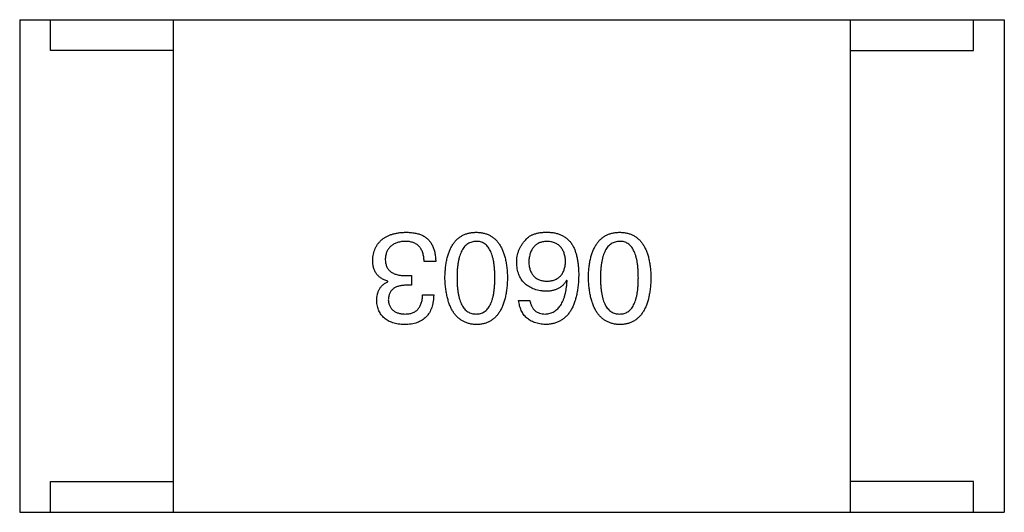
# Model space of a CAD drawing. Header units: millimetres. Extents: x 42 to 554, y 166 to 335.
# Tile 283 of 410: x 415.094 to 416.694, y 275.841 to 276.641. Entities that reach past the tile are written whole.
import ezdxf

# ---------------------------------------------------------------- set-up
doc = ezdxf.new("R2010")
doc.units = ezdxf.units.MM
doc.header["$LTSCALE"] = 30.734
doc.layers.get('0').update_dxf_attribs({"linetype": 'CONTINUOUS'})

msp = doc.modelspace()

# ---------------------------------------------------------------- linework, layer by layer
at = {"linetype": 'Continuous'}
for p, q in [((415.0942, 276.641), (415.0942, 275.841)), ((415.0942, 276.641), (416.6942, 276.641)), ((415.1442, 276.591), (415.1442, 276.641)), ((415.3442, 275.841), (415.3442, 276.641)), ((416.4442, 275.841), (416.4442, 276.641)), ((416.6442, 276.591), (416.6442, 276.641)), ((416.6942, 276.641), (416.6942, 275.841)), ((415.3442, 276.591), (415.1442, 276.591)), ((416.4442, 276.591), (416.6442, 276.591)), ((415.7702, 276.2483), (415.7514, 276.2483)), ((415.7219, 276.2253), (415.7309, 276.2253)), ((415.7309, 276.2253), (415.7309, 276.2097)), ((415.6924, 276.2155), (415.6924, 276.2163)), ((415.7309, 276.2097), (415.7211, 276.2097)), ((415.9837, 276.2171), (415.9829, 276.2179)), ((415.7489, 276.1942), (415.767, 276.1942)), ((415.905, 276.1851), (415.9231, 276.1851)), ((415.1442, 275.841), (415.1442, 275.891)), ((415.1442, 275.891), (415.3442, 275.891)), ((416.6442, 275.891), (416.4442, 275.891)), ((416.6442, 275.841), (416.6442, 275.891)), ((415.0942, 275.841), (416.6942, 275.841))]:
    msp.add_line(p, q, dxfattribs=at)
for points, knots in [([(415.6678, 276.2499), (415.6679, 276.2517), (415.6682, 276.2552), (415.6691, 276.2602), (415.6703, 276.265), (415.6719, 276.2693), (415.6739, 276.2734), (415.6764, 276.2771), (415.6791, 276.2805), (415.6823, 276.2836), (415.6858, 276.2863), (415.6898, 276.2887), (415.6941, 276.2907), (415.6987, 276.2924), (415.7038, 276.2938), (415.7092, 276.2948), (415.715, 276.2955), (415.719, 276.2957), (415.7211, 276.2958)], [0, 0, 0, 0, 0.068236, 0.132937, 0.194125, 0.253174, 0.310181, 0.365986, 0.421096, 0.476216, 0.532352, 0.590232, 0.649824, 0.71274, 0.778406, 0.848058, 0.921922, 1, 1, 1, 1]), ([(415.7211, 276.2958), (415.7225, 276.2958), (415.7252, 276.2957), (415.7291, 276.2955), (415.7329, 276.2951), (415.7364, 276.2946), (415.7397, 276.2939), (415.7427, 276.2931), (415.7455, 276.2921), (415.7473, 276.2913), (415.7481, 276.2909)], [0, 0, 0, 0, 0.15115, 0.29371, 0.429149, 0.55661, 0.677302, 0.791017, 0.898045, 1, 1, 1, 1]), ([(415.7481, 276.2909), (415.749, 276.2905), (415.7507, 276.2896), (415.7531, 276.2881), (415.7554, 276.2864), (415.7575, 276.2846), (415.7595, 276.2825), (415.7613, 276.2803), (415.7629, 276.2779), (415.7643, 276.2753), (415.7656, 276.2725), (415.7668, 276.2696), (415.7678, 276.2665), (415.7686, 276.2632), (415.7692, 276.2597), (415.7698, 276.256), (415.7701, 276.2522), (415.7702, 276.2496), (415.7702, 276.2483)], [0, 0, 0, 0, 0.056906, 0.113264, 0.168825, 0.223843, 0.279195, 0.335267, 0.392098, 0.450414, 0.51054, 0.572219, 0.636652, 0.703156, 0.773102, 0.845505, 0.921063, 1, 1, 1, 1]), ([(415.7852, 276.222), (415.7853, 276.225), (415.7855, 276.2307), (415.7863, 276.239), (415.7873, 276.2467), (415.7889, 276.2539), (415.7907, 276.2605), (415.793, 276.2665), (415.7956, 276.272), (415.7986, 276.2769), (415.8019, 276.2813), (415.8057, 276.2851), (415.8098, 276.2883), (415.8144, 276.291), (415.8193, 276.2931), (415.8245, 276.2946), (415.8301, 276.2955), (415.834, 276.2957), (415.836, 276.2958)], [0, 0, 0, 0, 0.08769, 0.170218, 0.24749, 0.319818, 0.387758, 0.451391, 0.511445, 0.568185, 0.622681, 0.67526, 0.726746, 0.778428, 0.830764, 0.884397, 0.940866, 1, 1, 1, 1]), ([(415.836, 276.2958), (415.838, 276.2957), (415.8419, 276.2955), (415.8475, 276.2946), (415.8528, 276.2931), (415.8577, 276.291), (415.8622, 276.2883), (415.8663, 276.2851), (415.8701, 276.2813), (415.8734, 276.2769), (415.8764, 276.272), (415.879, 276.2665), (415.8813, 276.2605), (415.8831, 276.2539), (415.8847, 276.2467), (415.8858, 276.239), (415.8865, 276.2307), (415.8867, 276.225), (415.8868, 276.222)], [0, 0, 0, 0, 0.059135, 0.115606, 0.169241, 0.221578, 0.273261, 0.324749, 0.377329, 0.431642, 0.488541, 0.548597, 0.612232, 0.680174, 0.752504, 0.829777, 0.912307, 1, 1, 1, 1]), ([(415.9165, 276.2835), (415.9175, 276.2846), (415.9193, 276.2867), (415.9228, 276.2893), (415.9267, 276.2915), (415.9311, 276.2932), (415.936, 276.2946), (415.9414, 276.2954), (415.9472, 276.2959), (415.9513, 276.2958), (415.9534, 276.2958)], [0, 0, 0, 0, 0.105033, 0.21147, 0.321511, 0.438526, 0.563605, 0.698055, 0.843218, 1, 1, 1, 1]), ([(415.9534, 276.2958), (415.9555, 276.2957), (415.9595, 276.2955), (415.9653, 276.2944), (415.9707, 276.2928), (415.9758, 276.2906), (415.9804, 276.2878), (415.9847, 276.2845), (415.9886, 276.2806), (415.9908, 276.2776), (415.9919, 276.2761)], [0, 0, 0, 0, 0.137449, 0.267856, 0.393219, 0.514735, 0.63397, 0.753734, 0.874967, 1, 1, 1, 1]), ([(416.0183, 276.222), (416.0184, 276.225), (416.0186, 276.2307), (416.0194, 276.239), (416.0205, 276.2467), (416.022, 276.2539), (416.0239, 276.2605), (416.0261, 276.2665), (416.0287, 276.272), (416.0317, 276.2769), (416.0351, 276.2813), (416.0388, 276.2851), (416.043, 276.2883), (416.0475, 276.291), (416.0524, 276.2931), (416.0577, 276.2946), (416.0633, 276.2955), (416.0672, 276.2957), (416.0692, 276.2958)], [0, 0, 0, 0, 0.08769, 0.170218, 0.24749, 0.319818, 0.387758, 0.451391, 0.511445, 0.568185, 0.622681, 0.67526, 0.726746, 0.778428, 0.830764, 0.884397, 0.940866, 1, 1, 1, 1]), ([(416.0692, 276.2958), (416.0711, 276.2957), (416.075, 276.2955), (416.0807, 276.2946), (416.0859, 276.2931), (416.0908, 276.291), (416.0953, 276.2883), (416.0995, 276.2851), (416.1032, 276.2813), (416.1066, 276.2769), (416.1096, 276.272), (416.1122, 276.2665), (416.1144, 276.2605), (416.1163, 276.2539), (416.1178, 276.2467), (416.1189, 276.239), (416.1197, 276.2307), (416.1199, 276.225), (416.12, 276.222)], [0, 0, 0, 0, 0.059135, 0.115606, 0.169241, 0.221578, 0.273261, 0.324749, 0.377329, 0.431642, 0.488541, 0.548597, 0.612232, 0.680174, 0.752504, 0.829777, 0.912307, 1, 1, 1, 1]), ([(415.7202, 276.281), (415.719, 276.281), (415.7166, 276.2808), (415.7132, 276.2803), (415.7099, 276.2796), (415.7069, 276.2787), (415.7041, 276.2776), (415.7016, 276.2763), (415.6992, 276.2748), (415.6971, 276.2731), (415.6952, 276.2712), (415.6935, 276.2691), (415.6921, 276.2668), (415.6908, 276.2643), (415.6898, 276.2616), (415.6891, 276.2587), (415.6885, 276.2556), (415.6884, 276.2534), (415.6883, 276.2524)], [0, 0, 0, 0, 0.076694, 0.149502, 0.218019, 0.283183, 0.345589, 0.405199, 0.462852, 0.519478, 0.575313, 0.630559, 0.687006, 0.744638, 0.804006, 0.866059, 0.931486, 1, 1, 1, 1]), ([(415.7514, 276.2483), (415.7513, 276.2496), (415.7512, 276.2522), (415.7508, 276.2559), (415.7501, 276.2593), (415.7492, 276.2626), (415.7481, 276.2655), (415.7467, 276.2682), (415.7451, 276.2707), (415.7433, 276.2729), (415.7412, 276.2748), (415.7389, 276.2765), (415.7363, 276.2779), (415.7335, 276.279), (415.7305, 276.28), (415.7273, 276.2806), (415.7239, 276.281), (415.7215, 276.281), (415.7202, 276.281)], [0, 0, 0, 0, 0.07723, 0.149593, 0.217944, 0.282232, 0.34411, 0.402297, 0.458791, 0.513966, 0.568538, 0.623291, 0.679957, 0.737243, 0.798142, 0.86118, 0.928728, 1, 1, 1, 1]), ([(415.836, 276.281), (415.8347, 276.281), (415.8323, 276.2808), (415.8287, 276.28), (415.8254, 276.2788), (415.8223, 276.2771), (415.8195, 276.275), (415.8169, 276.2724), (415.8146, 276.2693), (415.8125, 276.2658), (415.8107, 276.2619), (415.8091, 276.2575), (415.8078, 276.2527), (415.8067, 276.2474), (415.8059, 276.2417), (415.8053, 276.2355), (415.8049, 276.2289), (415.8049, 276.2244), (415.8049, 276.222)], [0, 0, 0, 0, 0.050879, 0.099377, 0.146973, 0.193618, 0.240619, 0.289461, 0.34047, 0.395283, 0.453059, 0.515633, 0.582666, 0.655287, 0.732971, 0.815933, 0.905166, 1, 1, 1, 1]), ([(415.8663, 276.222), (415.8663, 276.2244), (415.8663, 276.229), (415.8659, 276.2357), (415.8653, 276.2419), (415.8645, 276.2477), (415.8634, 276.253), (415.8622, 276.2579), (415.8606, 276.2623), (415.8588, 276.2662), (415.8568, 276.2697), (415.8546, 276.2728), (415.8521, 276.2753), (415.8493, 276.2774), (415.8464, 276.2791), (415.8431, 276.2802), (415.8396, 276.2809), (415.8372, 276.281), (415.836, 276.281)], [0, 0, 0, 0, 0.096457, 0.187288, 0.27178, 0.350132, 0.423455, 0.491343, 0.554037, 0.612253, 0.666313, 0.717038, 0.764921, 0.811214, 0.856775, 0.902988, 0.950234, 1, 1, 1, 1]), ([(415.9018, 276.2466), (415.9018, 276.2484), (415.9019, 276.2518), (415.9026, 276.2569), (415.9037, 276.2618), (415.9053, 276.2665), (415.9075, 276.2711), (415.91, 276.2754), (415.913, 276.2796), (415.9153, 276.2822), (415.9165, 276.2835)], [0, 0, 0, 0, 0.12904, 0.253809, 0.377066, 0.499122, 0.621469, 0.744665, 0.870607, 1, 1, 1, 1]), ([(415.9501, 276.281), (415.949, 276.2809), (415.9469, 276.2808), (415.9438, 276.2802), (415.9409, 276.2794), (415.9382, 276.2784), (415.9357, 276.2771), (415.9334, 276.2756), (415.9313, 276.2738), (415.9294, 276.2718), (415.9277, 276.2696), (415.9262, 276.2671), (415.9248, 276.2644), (415.9238, 276.2615), (415.9229, 276.2583), (415.9222, 276.2549), (415.9217, 276.2513), (415.9215, 276.2487), (415.9214, 276.2474)], [0, 0, 0, 0, 0.066682, 0.130303, 0.190802, 0.248749, 0.30534, 0.361219, 0.415721, 0.471765, 0.528279, 0.586428, 0.64659, 0.710143, 0.776461, 0.846692, 0.921137, 1, 1, 1, 1]), ([(415.9813, 276.2483), (415.9812, 276.2496), (415.981, 276.2521), (415.9805, 276.2557), (415.9797, 276.2591), (415.9788, 276.2623), (415.9776, 276.2652), (415.9761, 276.2678), (415.9746, 276.2703), (415.9727, 276.2724), (415.9707, 276.2744), (415.9683, 276.2761), (415.9659, 276.2776), (415.9631, 276.2787), (415.9602, 276.2797), (415.957, 276.2804), (415.9536, 276.2809), (415.9513, 276.281), (415.9501, 276.281)], [0, 0, 0, 0, 0.076467, 0.148148, 0.216496, 0.280559, 0.342274, 0.401168, 0.458322, 0.514073, 0.569257, 0.62465, 0.68124, 0.739113, 0.799947, 0.862804, 0.929597, 1, 1, 1, 1]), ([(415.9919, 276.2761), (415.9928, 276.2746), (415.9945, 276.2713), (415.9967, 276.2661), (415.9985, 276.2604), (416, 276.2543), (416.0012, 276.2477), (416.002, 276.2406), (416.0025, 276.2331), (416.0026, 276.228), (416.0026, 276.2253)], [0, 0, 0, 0, 0.101889, 0.209155, 0.322694, 0.442863, 0.569758, 0.70479, 0.848502, 1, 1, 1, 1]), ([(416.0692, 276.281), (416.0679, 276.281), (416.0654, 276.2808), (416.0619, 276.28), (416.0585, 276.2788), (416.0555, 276.2771), (416.0526, 276.275), (416.0501, 276.2724), (416.0478, 276.2693), (416.0457, 276.2658), (416.0438, 276.2619), (416.0423, 276.2575), (416.041, 276.2527), (416.0399, 276.2474), (416.039, 276.2417), (416.0384, 276.2355), (416.0381, 276.2289), (416.038, 276.2244), (416.038, 276.222)], [0, 0, 0, 0, 0.050879, 0.099377, 0.146973, 0.193618, 0.240619, 0.289461, 0.34047, 0.395283, 0.453059, 0.515633, 0.582666, 0.655287, 0.732971, 0.815933, 0.905166, 1, 1, 1, 1]), ([(416.0995, 276.222), (416.0995, 276.2244), (416.0994, 276.229), (416.099, 276.2357), (416.0985, 276.2419), (416.0977, 276.2477), (416.0966, 276.253), (416.0953, 276.2579), (416.0938, 276.2623), (416.092, 276.2662), (416.09, 276.2697), (416.0878, 276.2728), (416.0852, 276.2753), (416.0825, 276.2774), (416.0795, 276.2791), (416.0763, 276.2802), (416.0728, 276.2809), (416.0704, 276.281), (416.0692, 276.281)], [0, 0, 0, 0, 0.096457, 0.187288, 0.27178, 0.350132, 0.423455, 0.491343, 0.554037, 0.612253, 0.666313, 0.717038, 0.764921, 0.811214, 0.856775, 0.902988, 0.950234, 1, 1, 1, 1]), ([(415.6924, 276.2163), (415.6914, 276.2166), (415.6894, 276.2172), (415.6866, 276.2184), (415.684, 276.2197), (415.6816, 276.2211), (415.6794, 276.2227), (415.6774, 276.2244), (415.6755, 276.2263), (415.6739, 276.2283), (415.6725, 276.2305), (415.6712, 276.2329), (415.6701, 276.2354), (415.6693, 276.238), (415.6686, 276.2407), (415.6682, 276.2437), (415.6678, 276.2467), (415.6678, 276.2488), (415.6678, 276.2499)], [0, 0, 0, 0, 0.069445, 0.136039, 0.200011, 0.261745, 0.322328, 0.381403, 0.438864, 0.496655, 0.554398, 0.612391, 0.672266, 0.733005, 0.79604, 0.861293, 0.928785, 1, 1, 1, 1]), ([(415.6883, 276.2524), (415.6883, 276.2513), (415.6883, 276.2491), (415.6887, 276.2461), (415.6894, 276.2432), (415.6903, 276.2405), (415.6915, 276.2381), (415.693, 276.2358), (415.6947, 276.2338), (415.6967, 276.232), (415.6989, 276.2304), (415.7014, 276.229), (415.7042, 276.2279), (415.7072, 276.227), (415.7105, 276.2262), (415.7141, 276.2257), (415.7179, 276.2253), (415.7205, 276.2253), (415.7219, 276.2253)], [0, 0, 0, 0, 0.066518, 0.129194, 0.188613, 0.245254, 0.300032, 0.353805, 0.407079, 0.461108, 0.516272, 0.574141, 0.634837, 0.699275, 0.767504, 0.840272, 0.917505, 1, 1, 1, 1]), ([(415.9485, 276.1999), (415.9467, 276.2001), (415.9431, 276.2004), (415.938, 276.2013), (415.9332, 276.2024), (415.9287, 276.204), (415.9246, 276.2058), (415.9208, 276.2079), (415.9173, 276.2104), (415.9142, 276.2132), (415.9114, 276.2162), (415.909, 276.2197), (415.9069, 276.2234), (415.9052, 276.2274), (415.9038, 276.2318), (415.9028, 276.2365), (415.902, 276.2414), (415.9019, 276.2449), (415.9018, 276.2466)], [0, 0, 0, 0, 0.074228, 0.144548, 0.211288, 0.274576, 0.335162, 0.393915, 0.450599, 0.506657, 0.562409, 0.618617, 0.676096, 0.735061, 0.79654, 0.860906, 0.928473, 1, 1, 1, 1]), ([(415.9214, 276.2474), (415.9215, 276.2462), (415.9217, 276.2438), (415.9222, 276.2404), (415.9229, 276.2371), (415.9238, 276.2341), (415.925, 276.2314), (415.9263, 276.2288), (415.9279, 276.2265), (415.9296, 276.2245), (415.9315, 276.2226), (415.9337, 276.221), (415.9361, 276.2196), (415.9387, 276.2185), (415.9414, 276.2176), (415.9444, 276.2169), (415.9476, 276.2164), (415.9498, 276.2163), (415.9509, 276.2163)], [0, 0, 0, 0, 0.076288, 0.14871, 0.216387, 0.281386, 0.342528, 0.402111, 0.4591, 0.514852, 0.569974, 0.625644, 0.682226, 0.740156, 0.800362, 0.863471, 0.930116, 1, 1, 1, 1]), ([(415.9509, 276.2163), (415.9521, 276.2163), (415.9544, 276.2164), (415.9576, 276.2169), (415.9607, 276.2176), (415.9636, 276.2185), (415.9662, 276.2197), (415.9687, 276.2211), (415.9709, 276.2228), (415.9729, 276.2247), (415.9747, 276.2268), (415.9763, 276.2292), (415.9777, 276.2318), (415.9788, 276.2346), (415.9797, 276.2377), (415.9805, 276.241), (415.981, 276.2445), (415.9812, 276.247), (415.9813, 276.2483)], [0, 0, 0, 0, 0.070453, 0.136523, 0.199866, 0.260392, 0.318446, 0.374657, 0.430182, 0.485556, 0.541071, 0.598396, 0.657208, 0.718642, 0.783247, 0.851631, 0.923928, 1, 1, 1, 1]), ([(416.0026, 276.2253), (416.0025, 276.2222), (416.0023, 276.216), (416.0014, 276.2072), (416.0003, 276.1989), (415.9987, 276.1913), (415.9967, 276.1842), (415.9943, 276.1777), (415.9916, 276.1718), (415.9884, 276.1665), (415.9848, 276.1618), (415.9808, 276.1577), (415.9764, 276.1542), (415.9716, 276.1513), (415.9663, 276.149), (415.9607, 276.1473), (415.9547, 276.1462), (415.9506, 276.1459), (415.9485, 276.1458)], [0, 0, 0, 0, 0.087517, 0.169686, 0.246944, 0.319347, 0.387088, 0.450961, 0.511075, 0.567974, 0.622351, 0.675039, 0.726853, 0.778688, 0.83093, 0.884738, 0.941043, 1, 1, 1, 1]), ([(415.6743, 276.1843), (415.6744, 276.1862), (415.6745, 276.1897), (415.6753, 276.1948), (415.6768, 276.1994), (415.6787, 276.2036), (415.6813, 276.2073), (415.6844, 276.2106), (415.6882, 276.2133), (415.6909, 276.2148), (415.6924, 276.2155)], [0, 0, 0, 0, 0.143686, 0.277942, 0.40333, 0.521785, 0.638573, 0.755208, 0.874773, 1, 1, 1, 1]), ([(415.7211, 276.2097), (415.72, 276.2097), (415.7179, 276.2096), (415.7148, 276.2092), (415.7119, 276.2087), (415.7092, 276.208), (415.7067, 276.2071), (415.7045, 276.206), (415.7024, 276.2048), (415.7006, 276.2034), (415.6989, 276.2018), (415.6975, 276.2001), (415.6962, 276.1981), (415.6952, 276.196), (415.6944, 276.1938), (415.6938, 276.1913), (415.6934, 276.1887), (415.6933, 276.1869), (415.6932, 276.186)], [0, 0, 0, 0, 0.079415, 0.154091, 0.22508, 0.29186, 0.355026, 0.415127, 0.472418, 0.528511, 0.583551, 0.638361, 0.693547, 0.750023, 0.807857, 0.868401, 0.932259, 1, 1, 1, 1]), ([(415.836, 276.1458), (415.834, 276.1459), (415.8302, 276.1461), (415.8247, 276.1472), (415.8195, 276.1489), (415.8147, 276.1511), (415.8102, 276.1538), (415.8061, 276.1572), (415.8024, 276.1612), (415.799, 276.1657), (415.796, 276.1708), (415.7933, 276.1764), (415.7911, 276.1826), (415.7892, 276.1894), (415.7876, 276.1968), (415.7864, 276.2047), (415.7856, 276.2132), (415.7853, 276.219), (415.7852, 276.222)], [0, 0, 0, 0, 0.057415, 0.112361, 0.16496, 0.216437, 0.267441, 0.318839, 0.371478, 0.426325, 0.483626, 0.544235, 0.608673, 0.677374, 0.750405, 0.828394, 0.911525, 1, 1, 1, 1]), ([(415.8049, 276.222), (415.8049, 276.2196), (415.8049, 276.215), (415.8053, 276.2083), (415.8059, 276.2021), (415.8067, 276.1963), (415.8078, 276.191), (415.8091, 276.1862), (415.8107, 276.1818), (415.8125, 276.1778), (415.8146, 276.1743), (415.8169, 276.1713), (415.8195, 276.1687), (415.8223, 276.1666), (415.8254, 276.165), (415.8287, 276.1638), (415.8323, 276.1632), (415.8347, 276.1631), (415.836, 276.163)], [0, 0, 0, 0, 0.095719, 0.185854, 0.269738, 0.347952, 0.420315, 0.487894, 0.550245, 0.608186, 0.662454, 0.713283, 0.761375, 0.808209, 0.854301, 0.901312, 0.949396, 1, 1, 1, 1]), ([(415.836, 276.163), (415.8372, 276.1631), (415.8396, 276.1632), (415.8431, 276.1638), (415.8463, 276.165), (415.8493, 276.1666), (415.8521, 276.1687), (415.8546, 276.1713), (415.8568, 276.1743), (415.8588, 276.1778), (415.8606, 276.1818), (415.8622, 276.1862), (415.8634, 276.191), (415.8645, 276.1963), (415.8653, 276.2021), (415.8659, 276.2083), (415.8663, 276.215), (415.8663, 276.2196), (415.8663, 276.222)], [0, 0, 0, 0, 0.049764, 0.097007, 0.143217, 0.188577, 0.235116, 0.282997, 0.333719, 0.387776, 0.445989, 0.508679, 0.576563, 0.649481, 0.728235, 0.812722, 0.903548, 1, 1, 1, 1]), ([(415.8868, 276.222), (415.8867, 276.219), (415.8865, 276.2131), (415.8858, 276.2045), (415.8847, 276.1965), (415.8831, 276.1891), (415.8813, 276.1823), (415.879, 276.1761), (415.8764, 276.1704), (415.8734, 276.1653), (415.8701, 276.1608), (415.8663, 276.1569), (415.8622, 276.1535), (415.8577, 276.1507), (415.8528, 276.1486), (415.8475, 276.147), (415.8419, 276.1461), (415.838, 276.1459), (415.836, 276.1458)], [0, 0, 0, 0, 0.088823, 0.172287, 0.250296, 0.323438, 0.392244, 0.456221, 0.516635, 0.573871, 0.628, 0.680335, 0.731489, 0.782557, 0.834044, 0.886738, 0.942089, 1, 1, 1, 1]), ([(415.9829, 276.2179), (415.982, 276.2165), (415.9804, 276.2137), (415.9772, 276.21), (415.9735, 276.2068), (415.9694, 276.2043), (415.9648, 276.2023), (415.9598, 276.2009), (415.9543, 276.2), (415.9505, 276.1999), (415.9485, 276.1999)], [0, 0, 0, 0, 0.122276, 0.239997, 0.35611, 0.473903, 0.59404, 0.720428, 0.855383, 1, 1, 1, 1]), ([(415.9485, 276.163), (415.9498, 276.1631), (415.9523, 276.1633), (415.956, 276.1642), (415.9595, 276.1653), (415.9627, 276.167), (415.9657, 276.1689), (415.9685, 276.1714), (415.971, 276.1742), (415.9734, 276.1774), (415.9755, 276.181), (415.9773, 276.185), (415.979, 276.1894), (415.9804, 276.1941), (415.9815, 276.1993), (415.9825, 276.2049), (415.9833, 276.2109), (415.9836, 276.215), (415.9837, 276.2171)], [0, 0, 0, 0, 0.054741, 0.107075, 0.158339, 0.208382, 0.258772, 0.310045, 0.362765, 0.417822, 0.475982, 0.537466, 0.602901, 0.673037, 0.747247, 0.826291, 0.910782, 1, 1, 1, 1]), ([(416.0692, 276.1458), (416.0672, 276.1459), (416.0634, 276.1461), (416.0578, 276.1472), (416.0526, 276.1489), (416.0478, 276.1511), (416.0433, 276.1538), (416.0392, 276.1572), (416.0355, 276.1612), (416.0321, 276.1657), (416.0291, 276.1708), (416.0265, 276.1764), (416.0242, 276.1826), (416.0223, 276.1894), (416.0208, 276.1968), (416.0196, 276.2047), (416.0187, 276.2132), (416.0185, 276.219), (416.0183, 276.222)], [0, 0, 0, 0, 0.057415, 0.112361, 0.16496, 0.216437, 0.267441, 0.318839, 0.371478, 0.426325, 0.483626, 0.544235, 0.608673, 0.677374, 0.750405, 0.828394, 0.911525, 1, 1, 1, 1]), ([(416.038, 276.222), (416.038, 276.2196), (416.0381, 276.215), (416.0384, 276.2083), (416.039, 276.2021), (416.0399, 276.1963), (416.041, 276.191), (416.0423, 276.1862), (416.0439, 276.1818), (416.0457, 276.1778), (416.0478, 276.1743), (416.0501, 276.1713), (416.0527, 276.1687), (416.0555, 276.1666), (416.0585, 276.165), (416.0619, 276.1638), (416.0654, 276.1632), (416.0679, 276.1631), (416.0692, 276.163)], [0, 0, 0, 0, 0.095719, 0.185854, 0.269738, 0.347952, 0.420315, 0.487894, 0.550245, 0.608186, 0.662454, 0.713283, 0.761375, 0.808209, 0.854301, 0.901312, 0.949396, 1, 1, 1, 1]), ([(416.0692, 276.163), (416.0704, 276.1631), (416.0728, 276.1632), (416.0763, 276.1638), (416.0795, 276.165), (416.0825, 276.1666), (416.0852, 276.1687), (416.0878, 276.1713), (416.09, 276.1743), (416.092, 276.1778), (416.0938, 276.1818), (416.0953, 276.1862), (416.0966, 276.191), (416.0977, 276.1963), (416.0985, 276.2021), (416.099, 276.2083), (416.0994, 276.215), (416.0995, 276.2196), (416.0995, 276.222)], [0, 0, 0, 0, 0.049764, 0.097007, 0.143217, 0.188577, 0.235116, 0.282997, 0.333719, 0.387776, 0.445989, 0.508679, 0.576563, 0.649481, 0.728235, 0.812722, 0.903548, 1, 1, 1, 1]), ([(416.12, 276.222), (416.1199, 276.219), (416.1197, 276.2131), (416.1189, 276.2045), (416.1178, 276.1965), (416.1163, 276.1891), (416.1144, 276.1823), (416.1122, 276.1761), (416.1096, 276.1704), (416.1066, 276.1653), (416.1032, 276.1608), (416.0995, 276.1569), (416.0953, 276.1535), (416.0908, 276.1507), (416.0859, 276.1486), (416.0807, 276.147), (416.075, 276.1461), (416.0711, 276.1459), (416.0692, 276.1458)], [0, 0, 0, 0, 0.088823, 0.172287, 0.250296, 0.323438, 0.392244, 0.456221, 0.516635, 0.573871, 0.628, 0.680335, 0.731489, 0.782557, 0.834044, 0.886738, 0.942089, 1, 1, 1, 1]), ([(415.767, 276.1942), (415.7669, 276.1922), (415.7668, 276.1885), (415.7661, 276.1831), (415.7651, 276.178), (415.7638, 276.1734), (415.762, 276.169), (415.76, 276.1651), (415.7576, 276.1615), (415.7547, 276.1582), (415.7516, 276.1554), (415.748, 276.1529), (415.7441, 276.1508), (415.7399, 276.149), (415.7353, 276.1476), (415.7303, 276.1467), (415.725, 276.146), (415.7213, 276.1459), (415.7194, 276.1458)], [0, 0, 0, 0, 0.074804, 0.144899, 0.211458, 0.274554, 0.334363, 0.392059, 0.448123, 0.503024, 0.558154, 0.613471, 0.670844, 0.729926, 0.792003, 0.857405, 0.926768, 1, 1, 1, 1]), ([(415.7202, 276.163), (415.7214, 276.163), (415.7236, 276.1631), (415.7267, 276.1634), (415.7297, 276.164), (415.7325, 276.1649), (415.735, 276.166), (415.7374, 276.1673), (415.7395, 276.1689), (415.7414, 276.1708), (415.7431, 276.1729), (415.7446, 276.1752), (415.7458, 276.1778), (415.7469, 276.1806), (415.7478, 276.1836), (415.7483, 276.1869), (415.7488, 276.1905), (415.7489, 276.1929), (415.7489, 276.1942)], [0, 0, 0, 0, 0.069877, 0.136363, 0.198671, 0.257968, 0.315462, 0.370709, 0.425568, 0.479847, 0.535753, 0.592303, 0.651386, 0.713311, 0.778642, 0.84836, 0.921866, 1, 1, 1, 1]), ([(415.7194, 276.1458), (415.7177, 276.1459), (415.7144, 276.146), (415.7095, 276.1467), (415.7049, 276.1476), (415.7007, 276.1488), (415.6967, 276.1502), (415.6931, 276.1519), (415.6898, 276.1539), (415.6868, 276.1562), (415.6841, 276.1587), (415.6818, 276.1616), (415.6797, 276.1647), (415.678, 276.1681), (415.6766, 276.1718), (415.6755, 276.1757), (415.6747, 276.1799), (415.6745, 276.1828), (415.6743, 276.1843)], [0, 0, 0, 0, 0.077845, 0.151584, 0.221397, 0.287366, 0.350104, 0.410398, 0.467998, 0.524388, 0.579979, 0.635152, 0.690917, 0.747936, 0.806661, 0.867861, 0.932479, 1, 1, 1, 1]), ([(415.6932, 276.186), (415.6933, 276.1851), (415.6935, 276.1833), (415.6939, 276.1808), (415.6946, 276.1784), (415.6955, 276.1762), (415.6965, 276.1742), (415.6978, 276.1724), (415.6991, 276.1706), (415.7008, 276.1691), (415.7025, 276.1678), (415.7045, 276.1666), (415.7067, 276.1655), (415.7091, 276.1647), (415.7116, 276.164), (415.7143, 276.1635), (415.7172, 276.1631), (415.7192, 276.1631), (415.7202, 276.163)], [0, 0, 0, 0, 0.067655, 0.132224, 0.194132, 0.253145, 0.309858, 0.366002, 0.421361, 0.47702, 0.532632, 0.590536, 0.65067, 0.713258, 0.779588, 0.848803, 0.921949, 1, 1, 1, 1]), ([(415.9485, 276.1458), (415.9469, 276.1459), (415.9438, 276.1462), (415.9393, 276.1469), (415.935, 276.1478), (415.931, 276.1491), (415.9273, 276.1506), (415.9239, 276.1524), (415.9208, 276.1545), (415.9179, 276.1568), (415.9153, 276.1594), (415.913, 276.1623), (415.911, 276.1654), (415.9092, 276.1689), (415.9077, 276.1725), (415.9066, 276.1765), (415.9056, 276.1807), (415.9052, 276.1836), (415.905, 276.1851)], [0, 0, 0, 0, 0.073784, 0.144317, 0.211047, 0.274818, 0.336501, 0.395724, 0.453465, 0.510016, 0.566585, 0.622844, 0.680328, 0.739335, 0.800408, 0.863904, 0.93053, 1, 1, 1, 1]), ([(415.9231, 276.1851), (415.9235, 276.1834), (415.9242, 276.1801), (415.926, 276.1755), (415.9284, 276.1716), (415.9314, 276.1684), (415.9349, 276.166), (415.9389, 276.1643), (415.9435, 276.1632), (415.9468, 276.1631), (415.9485, 276.163)], [0, 0, 0, 0, 0.1439, 0.274233, 0.394478, 0.509388, 0.621911, 0.738504, 0.863414, 1, 1, 1, 1])]:
    msp.add_open_spline(points, degree=3, knots=knots, dxfattribs=at)

doc.saveas('drawing.dxf')
